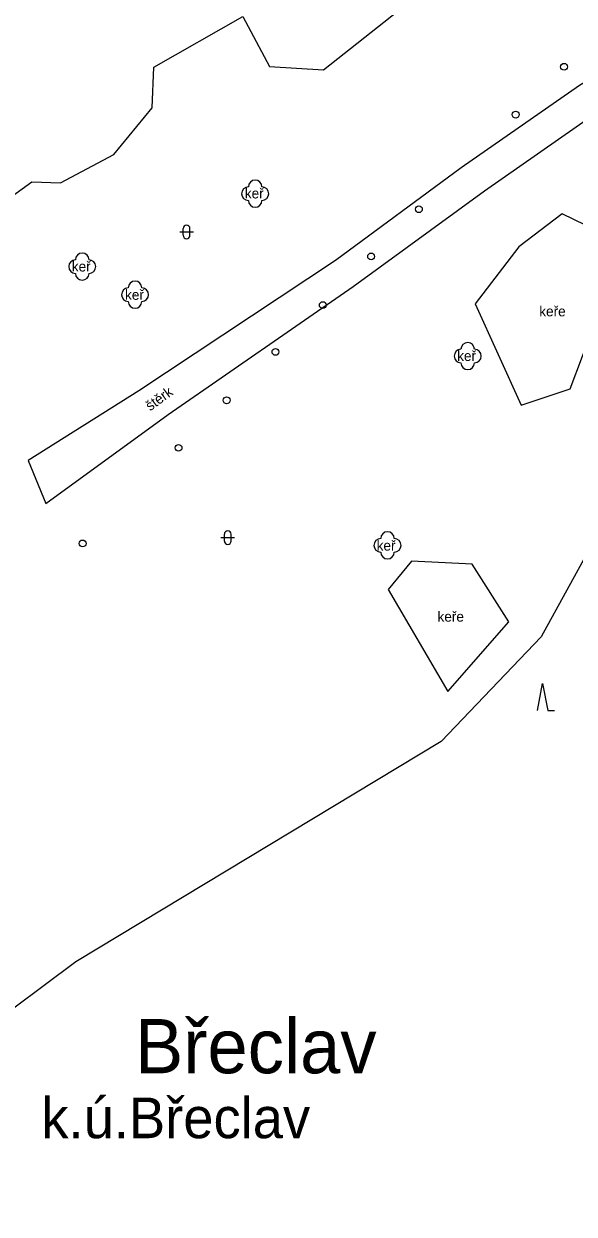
# Model space of a CAD drawing. Extents: x -584400 to -581602, y -1210894 to -1208793.
# Drawn here: x -583100 to -583059.4, y -1209395.2 to -1209307.4 of the extents above; entities that cross this region are included whole.
import ezdxf

# ---------------------------------------------------------------- set-up
doc = ezdxf.new("R2010")
doc.units = 0
for name, color, linetype in [('NÁZEV_K_Ú', 7, 'Continuous'), ('NÁZVY_SÍDEL_JEDNOTKY', 7, 'Continuous'), ('POMOC_POPIS', 7, 'Continuous'), ('ROZHRANÍ_PLOCH', 7, 'Continuous'), ('ZELEŇ', 7, 'Continuous'), ('ZN_DOPLŇKOVÉ', 7, 'Continuous'), ('ZN_KULTUR', 7, 'Continuous')]:
    doc.layers.add(name, color=color, linetype=linetype)

msp = doc.modelspace()

# ---------------------------------------------------------------- linework, layer by layer
at = {"layer": 'ROZHRANÍ_PLOCH'}
msp.add_lwpolyline([(-583048.76, -1209306.95), (-583054.41, -1209309.21), (-583059, -1209311.95), (-583067.75, -1209318.04), (-583077.03, -1209324.86), (-583091.54, -1209334.49), (-583099.69, -1209339.61), (-583098.4, -1209342.8), (-583089.37, -1209336.23), (-583075.72, -1209326.79), (-583066.02, -1209319.73), (-583057.94, -1209314.1), (-583053.04, -1209311.48), (-583047.95, -1209309.34), (-583043.5, -1209308.38), (-583039.51, -1209307.57), (-583035.53, -1209307.45)], dxfattribs=at)
at = {"layer": 'ZELEŇ'}
for points in [[(-583109.08, -1209326.02), (-583099.42, -1209319.06), (-583097.31, -1209319.15), (-583093.39, -1209317.04), (-583090.55, -1209313.61), (-583090.43, -1209310.61), (-583083.86, -1209306.86), (-583081.88, -1209310.55), (-583077.91, -1209310.8), (-583070.4, -1209304.86), (-583062.35, -1209303.87), (-583057.98, -1209302.99), (-583056.06, -1209300.32), (-583054.08, -1209296.1), (-583052.37, -1209291.67), (-583049.84, -1209291.67), (-583046.66, -1209294.46), (-583041.29, -1209301.06), (-583038.23, -1209301.6), (-583033.19, -1209299.72), (-583032.29, -1209296), (-583031.07, -1209284.64), (-583028.06, -1209273.59), (-583024.43, -1209263.45)], [(-583043, -1209316.05), (-583044.38, -1209316.16), (-583048.94, -1209321.01), (-583054.92, -1209331.55), (-583056.41, -1209342.75), (-583061.85, -1209352.63), (-583069.22, -1209360.34), (-583096.19, -1209376.59), (-583130.78, -1209402.41), (-583140.19, -1209404.77), (-583148.02, -1209386.1), (-583155.04, -1209381.85)], [(-583060.3, -1209321.43), (-583063.49, -1209323.85), (-583066.72, -1209328.07), (-583063.31, -1209335.53), (-583059.69, -1209334.33), (-583056.96, -1209327.11), (-583056.89, -1209323.07), (-583060.3, -1209321.43)], [(-583073.13, -1209349.14), (-583068.73, -1209356.66), (-583064.23, -1209351.52), (-583066.92, -1209347.26), (-583071.41, -1209347.04), (-583073.13, -1209349.14)]]:
    msp.add_lwpolyline(points, dxfattribs=at)
for centre in [(-583082.95, -1209319.94), (-583095.71, -1209325.32), (-583091.81, -1209327.39), (-583067.26, -1209331.92), (-583073.18, -1209345.88)]:
    msp.add_circle(centre, 0.0005, dxfattribs=at)
for centre, start, end in [((-583083.45, -1209319.94), 89.99999, 269.99999), ((-583082.95, -1209319.44), 0, 179.99999), ((-583082.45, -1209319.94), 270, 89.99999), ((-583082.95, -1209320.44), 179.99999, 359.99999), ((-583096.21, -1209325.32), 89.99999, 269.99999), ((-583095.71, -1209324.82), 0, 179.99999), ((-583095.21, -1209325.32), 270, 89.99999), ((-583095.71, -1209325.82), 179.99999, 359.99999), ((-583091.81, -1209326.89), 0, 179.99999), ((-583092.31, -1209327.39), 89.99999, 269.99999), ((-583091.31, -1209327.39), 270, 89.99999), ((-583091.81, -1209327.89), 179.99999, 359.99999), ((-583067.26, -1209331.42), 0, 179.99999), ((-583067.76, -1209331.92), 89.99999, 269.99999), ((-583066.76, -1209331.92), 270, 89.99999), ((-583067.26, -1209332.42), 179.99999, 359.99999), ((-583073.18, -1209345.38), 0, 179.99999), ((-583073.68, -1209345.88), 89.99999, 269.99999), ((-583072.68, -1209345.88), 270, 89.99999), ((-583073.18, -1209346.38), 179.99999, 359.99999)]:
    msp.add_arc(centre, 0.5, start, end, dxfattribs=at)
at = {"layer": 'ZN_DOPLŇKOVÉ'}
for centre, radius in [((-583060.15, -1209310.58), 0.25), ((-583060.15, -1209310.58), 0.0005), ((-583063.72, -1209314.11), 0.25), ((-583063.72, -1209314.11), 0.0005), ((-583070.861, -1209321.09), 0.25), ((-583070.861, -1209321.09), 0.0005), ((-583074.39, -1209324.57), 0.25), ((-583074.39, -1209324.57), 0.0005), ((-583077.96, -1209328.16), 0.25), ((-583077.96, -1209328.16), 0.0005), ((-583081.45, -1209331.61), 0.25), ((-583081.45, -1209331.61), 0.0005), ((-583085.051, -1209335.18), 0.25), ((-583085.051, -1209335.18), 0.0005), ((-583088.601, -1209338.69), 0.25), ((-583088.601, -1209338.69), 0.0005), ((-583095.681, -1209345.74), 0.25), ((-583095.681, -1209345.74), 0.0005)]:
    msp.add_circle(centre, radius, dxfattribs=at)
at = {"layer": 'ZN_KULTUR'}
for p, q in [((-583088.51, -1209322.76), (-583087.51, -1209322.76)), ((-583088.26, -1209323.01), (-583088.26, -1209322.51)), ((-583087.76, -1209323.01), (-583087.76, -1209322.51)), ((-583085.22, -1209345.56), (-583085.22, -1209345.06)), ((-583084.72, -1209345.56), (-583084.72, -1209345.06)), ((-583085.47, -1209345.31), (-583084.47, -1209345.31))]:
    msp.add_line(p, q, dxfattribs=at)
msp.add_lwpolyline([(-583062.105, -1209358.06), (-583061.73, -1209356.06), (-583061.355, -1209358.06), (-583060.855, -1209358.06)], dxfattribs=at)
for centre, start, end in [((-583088.01, -1209322.51), 0, 179.99999), ((-583088.01, -1209323.01), 179.99999, 359.99999), ((-583084.97, -1209345.06), 0, 179.99999), ((-583084.97, -1209345.56), 179.99999, 359.99999)]:
    msp.add_arc(centre, 0.25, start, end, dxfattribs=at)

# ---------------------------------------------------------------- texts
at = {"layer": 'NÁZEV_K_Ú'}
msp.add_text('k.ú.Břeclav', height=3, dxfattribs=at).set_placement((-583098.73, -1209389.61))
at = {"layer": 'NÁZVY_SÍDEL_JEDNOTKY'}
msp.add_text('Břeclav', height=4, dxfattribs=at).set_placement((-583091.82, -1209384.82))
at = {"layer": 'POMOC_POPIS'}
msp.add_text('štěrk', height=0.75, rotation=36.0387, dxfattribs=at).set_placement((-583090.7, -1209336))
at = {"layer": 'ZELEŇ'}
for s, p in [('keř', (-583083.71, -1209320.29)), ('keř', (-583096.48, -1209325.68)), ('keř', (-583092.55, -1209327.77)), ('keře', (-583061.98, -1209328.99)), ('keř', (-583068.04, -1209332.28)), ('keř', (-583073.98, -1209346.27)), ('keře', (-583069.49, -1209351.51))]:
    msp.add_text(s, height=0.75, dxfattribs=at).set_placement(p)

doc.saveas('drawing.dxf')
